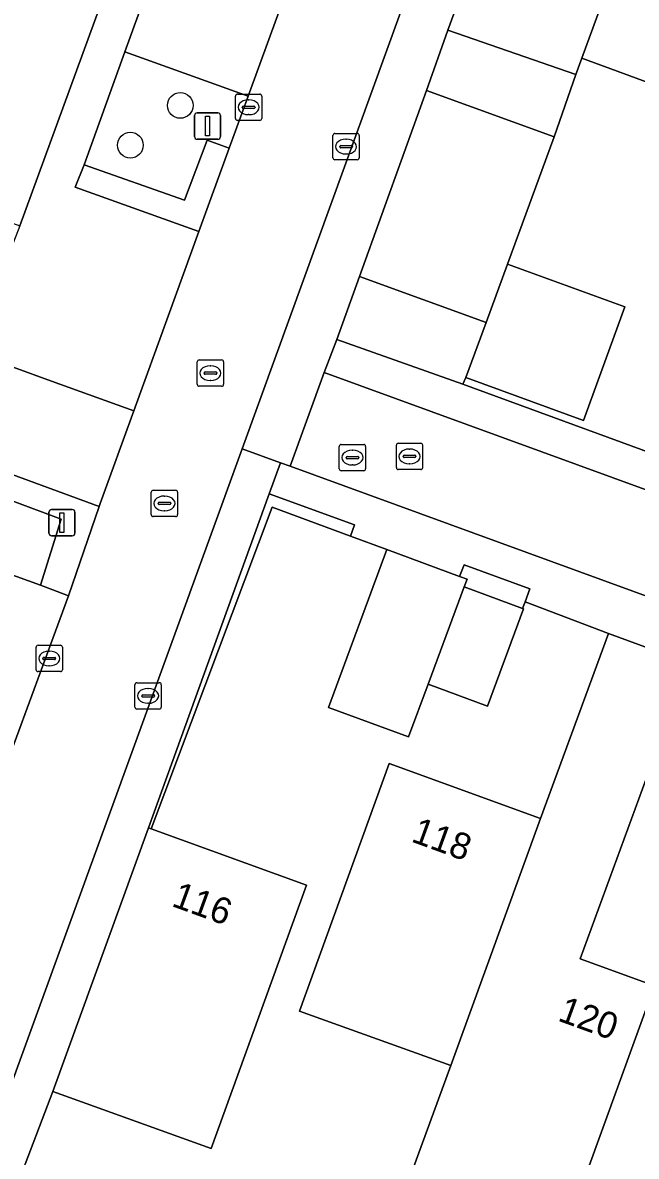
# Model space of a CAD drawing. Extents: x 155275 to 156265, y 382654 to 383635.
# Drawn here: x 156108.16 to 156131.49, y 383083.09 to 383126.16 of the extents above; entities that cross this region are included whole.
import ezdxf

# ---------------------------------------------------------------- set-up
doc = ezdxf.new("R2010")
doc.units = 0
for name, color, linetype in [('IMGEO_Berm_groen', 7, 'Continuous'), ('IMGEO_Boom', 7, 'Continuous'), ('IMGEO_Erf', 7, 'Continuous'), ('IMGEO_Groenvoorziening', 7, 'Continuous'), ('IMGEO_Haag', 7, 'Continuous'), ('IMGEO_Hek', 7, 'Continuous'), ('IMGEO_Kolk', 7, 'Continuous'), ('IMGEO_Lichtmast', 7, 'Continuous'), ('IMGEO_Pand', 7, 'Continuous'), ('IMGEO_Pand_nummerreeks', 7, 'Continuous'), ('IMGEO_Parkeervlak_open', 7, 'Continuous'), ('IMGEO_Rijbaan_lokaal_open', 7, 'Continuous'), ('IMGEO_Rioolput', 7, 'Continuous'), ('IMGEO_Voetpad_open', 7, 'Continuous')]:
    doc.layers.add(name, color=color, linetype=linetype)

msp = doc.modelspace()

# ---------------------------------------------------------------- linework, layer by layer
at = {"layer": 'IMGEO_Berm_groen'}
for points in [[(156116.736, 383123.37), (156112.048, 383125.06), (156110.494, 383120.758), (156114.309, 383119.418), (156115.173, 383121.698), (156116.004, 383121.393)], [(156109.626, 383107.302), (156106.083, 383108.616), (156105.18, 383106.104), (156108.834, 383104.785)]]:
    msp.add_lwpolyline(points, close=True, dxfattribs=at)
at = {"layer": 'IMGEO_Boom'}
for centre in [(156114.152, 383123.018), (156112.254, 383121.508)]:
    msp.add_circle(centre, 0.489, dxfattribs=at)
at = {"layer": 'IMGEO_Erf'}
for points in [[(156076.793, 383129.855), (156086.942, 383126.199), (156091.085, 383124.678), (156108.057, 383118.445), (156118.593, 383147.293), (156101.596, 383153.469), (156074.168, 383163.435)], [(156141.159, 383133.605), (156136.957, 383122.044), (156129.421, 383124.82), (156129.19, 383124.191), (156128.366, 383121.823), (156126.586, 383116.989), (156131.047, 383115.372), (156129.474, 383111.049), (156125.004, 383112.675), (156124.888, 383112.422), (156180.442, 383092.09), (156185.522, 383090.259), (156184.32, 383086.843), (156179.189, 383088.577), (156178.076, 383085.485), (156177.931, 383085.531), (156176.583, 383081.776), (156174.183, 383082.637), (156171.783, 383083.498), (156173.131, 383087.254), (156169.941, 383088.491), (156166.165, 383089.955), (156165.257, 383090.285)], [(156122.374, 383080.896), (156124.432, 383086.532), (156118.685, 383088.602), (156122.095, 383098.008), (156127.84, 383095.917), (156130.436, 383102.957), (156127.256, 383104.158), (156127.161, 383103.899), (156127.193, 383103.887), (156125.83, 383100.193), (156123.569, 383101.027), (156122.828, 383099.02), (156119.786, 383100.143), (156121.999, 383106.143), (156120.62, 383106.651), (156117.639, 383107.748), (156113.045, 383095.534), (156118.954, 383093.388), (156115.328, 383083.382), (156109.304, 383085.546), (156108.26, 383082.79)], [(156133.39, 383101.613), (156129.354, 383090.59), (156132.183, 383089.561), (156128.246, 383078.751)]]:
    msp.add_lwpolyline(points, dxfattribs=at)
at = {"layer": 'IMGEO_Groenvoorziening'}
for points in [[(156129.19, 383124.191), (156124.318, 383125.884), (156123.506, 383123.588), (156128.366, 383121.823)], [(156125.773, 383114.772), (156120.97, 383116.519), (156120.103, 383114.128), (156124.888, 383112.422), (156125.004, 383112.675)], [(156120.62, 383106.651), (156120.768, 383107.083), (156117.53, 383108.254), (156112.937, 383095.573), (156113.045, 383095.534), (156117.639, 383107.748)], [(156127.161, 383103.899), (156127.256, 383104.158), (156127.435, 383104.647), (156124.94, 383105.564), (156124.766, 383105.123), (156125.054, 383105.017), (156124.947, 383104.726)]]:
    msp.add_lwpolyline(points, close=True, dxfattribs=at)
at = {"layer": 'IMGEO_Haag'}
for points in [[(156129.19, 383124.191), (156124.318, 383125.884), (156123.506, 383123.588), (156128.366, 383121.823)], [(156125.773, 383114.772), (156120.97, 383116.519), (156120.103, 383114.128), (156124.888, 383112.422), (156125.004, 383112.675)], [(156120.62, 383106.651), (156120.768, 383107.083), (156117.53, 383108.254), (156112.937, 383095.573), (156113.045, 383095.534), (156117.639, 383107.748)], [(156127.161, 383103.899), (156127.256, 383104.158), (156127.435, 383104.647), (156124.94, 383105.564), (156124.766, 383105.123), (156125.054, 383105.017), (156124.947, 383104.726)]]:
    msp.add_lwpolyline(points, close=True, dxfattribs=at)
at = {"layer": 'IMGEO_Hek'}
for points in [[(156117.639, 383107.748), (156113.045, 383095.534)], [(156120.62, 383106.651), (156117.639, 383107.748)], [(156121.999, 383106.143), (156120.62, 383106.651)], [(156130.436, 383102.957), (156127.256, 383104.158)]]:
    msp.add_lwpolyline(points, dxfattribs=at)
at = {"layer": 'IMGEO_Kolk'}
for p, q in [((156116.249, 383122.523), (156116.249, 383123.375)), ((156116.324, 383123.449), (156117.176, 383123.449)), ((156116.737, 383123.229), (156116.762, 383123.229)), ((156117.25, 383123.375), (156117.25, 383122.523)), ((156116.508, 383122.943), (156116.508, 383122.955)), ((156116.946, 383122.906), (156116.548, 383122.906)), ((156116.551, 383122.992), (156116.949, 383122.992)), ((156116.992, 383122.955), (156116.992, 383122.943)), ((156117.176, 383122.449), (156116.324, 383122.449)), ((156116.76, 383122.669), (156116.735, 383122.669)), ((156119.952, 383121.027), (156119.952, 383121.879)), ((156120.027, 383121.953), (156120.879, 383121.953)), ((156120.953, 383121.879), (156120.953, 383121.027)), ((156120.211, 383121.447), (156120.211, 383121.459)), ((156120.649, 383121.41), (156120.251, 383121.41)), ((156120.254, 383121.496), (156120.652, 383121.496)), ((156120.44, 383121.733), (156120.465, 383121.733)), ((156120.695, 383121.459), (156120.695, 383121.447)), ((156120.879, 383120.953), (156120.027, 383120.953)), ((156120.463, 383121.173), (156120.438, 383121.173)), ((156122.439, 383110.182), (156123.291, 383110.182)), ((156122.364, 383109.256), (156122.364, 383110.108)), ((156122.852, 383109.962), (156122.877, 383109.962)), ((156123.365, 383110.108), (156123.365, 383109.256)), ((156122.623, 383109.676), (156122.623, 383109.688)), ((156123.061, 383109.639), (156122.663, 383109.639)), ((156122.666, 383109.725), (156123.064, 383109.725)), ((156122.875, 383109.402), (156122.85, 383109.402)), ((156123.107, 383109.688), (156123.107, 383109.676)), ((156123.291, 383109.182), (156122.439, 383109.182)), ((156108.668, 383101.578), (156108.668, 383102.43)), ((156108.743, 383102.504), (156109.595, 383102.504)), ((156109.669, 383102.43), (156109.669, 383101.578)), ((156108.927, 383101.998), (156108.927, 383102.01)), ((156108.97, 383102.047), (156109.368, 383102.047)), ((156109.156, 383102.284), (156109.181, 383102.284)), ((156109.411, 383102.01), (156109.411, 383101.998)), ((156109.365, 383101.961), (156108.967, 383101.961)), ((156109.179, 383101.724), (156109.154, 383101.724)), ((156109.595, 383101.504), (156108.743, 383101.504)), ((156112.427, 383100.156), (156112.427, 383101.008)), ((156112.502, 383101.082), (156113.354, 383101.082)), ((156112.915, 383100.862), (156112.94, 383100.862)), ((156113.428, 383101.008), (156113.428, 383100.156)), ((156112.686, 383100.576), (156112.686, 383100.588)), ((156113.124, 383100.539), (156112.726, 383100.539)), ((156112.729, 383100.625), (156113.127, 383100.625)), ((156112.938, 383100.302), (156112.913, 383100.302)), ((156113.17, 383100.588), (156113.17, 383100.576)), ((156113.354, 383100.082), (156112.502, 383100.082))]:
    msp.add_line(p, q, dxfattribs=at)
for points in [[(156116.249, 383122.523), (156116.249, 383123.375)], [(156116.324, 383123.449), (156117.176, 383123.449)], [(156117.25, 383123.375), (156117.25, 383122.523)], [(156117.176, 383122.449), (156116.324, 383122.449)], [(156119.952, 383121.027), (156119.952, 383121.879)], [(156120.027, 383121.953), (156120.879, 383121.953)], [(156120.953, 383121.879), (156120.953, 383121.027)], [(156120.879, 383120.953), (156120.027, 383120.953)], [(156122.439, 383110.182), (156123.291, 383110.182)], [(156122.364, 383109.256), (156122.364, 383110.108)], [(156123.365, 383110.108), (156123.365, 383109.256)], [(156123.291, 383109.182), (156122.439, 383109.182)], [(156108.668, 383101.578), (156108.668, 383102.43)], [(156108.743, 383102.504), (156109.595, 383102.504)], [(156109.669, 383102.43), (156109.669, 383101.578)], [(156109.595, 383101.504), (156108.743, 383101.504)], [(156112.427, 383100.156), (156112.427, 383101.008)], [(156112.502, 383101.082), (156113.354, 383101.082)], [(156113.428, 383101.008), (156113.428, 383100.156)], [(156113.354, 383100.082), (156112.502, 383100.082)]]:
    msp.add_lwpolyline(points, dxfattribs=at)
for centre, radius, start, end in [((156116.326, 383123.373), 0.0765, 91.552, 178.448), ((156116.326, 383123.373), 0.0765, 91.552, 178.448), ((156117.174, 383123.373), 0.0765, 1.552, 88.448), ((156117.174, 383123.373), 0.0765, 1.552, 88.448), ((156116.548, 383122.952), 0.0403, 85.8775, 175.7526), ((156116.545, 383122.942), 0.0366, 178.938, 274.7102), ((156116.949, 383122.949), 0.043, 264.8664, 352.4533), ((156116.953, 383122.954), 0.0386, 1.7309, 96.639), ((156116.326, 383122.525), 0.0765, 181.552, 268.448), ((156116.326, 383122.525), 0.0765, 181.552, 268.448), ((156117.174, 383122.525), 0.0765, 271.552, 358.448), ((156117.174, 383122.525), 0.0765, 271.552, 358.448), ((156120.029, 383121.877), 0.0765, 91.552, 178.448), ((156120.029, 383121.877), 0.0765, 91.552, 178.448), ((156120.877, 383121.877), 0.0765, 1.552, 88.448), ((156120.877, 383121.877), 0.0765, 1.552, 88.448), ((156120.251, 383121.456), 0.0403, 85.8775, 175.7526), ((156120.248, 383121.446), 0.0366, 178.938, 274.7102), ((156120.652, 383121.453), 0.043, 264.8664, 352.4533), ((156120.656, 383121.458), 0.0386, 1.7309, 96.639), ((156120.029, 383121.029), 0.0765, 181.552, 268.448), ((156120.029, 383121.029), 0.0765, 181.552, 268.448), ((156120.877, 383121.029), 0.0765, 271.552, 358.448), ((156120.877, 383121.029), 0.0765, 271.552, 358.448), ((156122.441, 383110.106), 0.0765, 91.552, 178.448), ((156122.441, 383110.106), 0.0765, 91.552, 178.448), ((156123.289, 383110.106), 0.0765, 1.552, 88.448), ((156123.289, 383110.106), 0.0765, 1.552, 88.448), ((156122.663, 383109.685), 0.0403, 85.8775, 175.7526), ((156122.66, 383109.675), 0.0366, 178.938, 274.7102), ((156123.064, 383109.682), 0.043, 264.8664, 352.4533), ((156123.068, 383109.687), 0.0386, 1.7309, 96.639), ((156122.441, 383109.258), 0.0765, 181.552, 268.448), ((156122.441, 383109.258), 0.0765, 181.552, 268.448), ((156123.289, 383109.258), 0.0765, 271.552, 358.448), ((156123.289, 383109.258), 0.0765, 271.552, 358.448), ((156108.745, 383102.428), 0.0765, 91.552, 178.448), ((156108.745, 383102.428), 0.0765, 91.552, 178.448), ((156109.593, 383102.428), 0.0765, 1.552, 88.448), ((156109.593, 383102.428), 0.0765, 1.552, 88.448), ((156108.967, 383102.007), 0.0403, 85.8775, 175.7526), ((156108.964, 383101.997), 0.0366, 178.938, 274.7102), ((156109.368, 383102.004), 0.043, 264.8664, 352.4533), ((156109.372, 383102.009), 0.0386, 1.7309, 96.639), ((156108.745, 383101.58), 0.0765, 181.552, 268.448), ((156108.745, 383101.58), 0.0765, 181.552, 268.448), ((156109.593, 383101.58), 0.0765, 271.552, 358.448), ((156109.593, 383101.58), 0.0765, 271.552, 358.448), ((156112.504, 383101.006), 0.0765, 91.552, 178.448), ((156112.504, 383101.006), 0.0765, 91.552, 178.448), ((156113.352, 383101.006), 0.0765, 1.552, 88.448), ((156113.352, 383101.006), 0.0765, 1.552, 88.448), ((156112.726, 383100.585), 0.0403, 85.8775, 175.7526), ((156112.723, 383100.575), 0.0366, 178.938, 274.7102), ((156113.127, 383100.582), 0.043, 264.8664, 352.4533), ((156113.131, 383100.587), 0.0386, 1.7309, 96.639), ((156112.504, 383100.158), 0.0765, 181.552, 268.448), ((156112.504, 383100.158), 0.0765, 181.552, 268.448), ((156113.352, 383100.158), 0.0765, 271.552, 358.448), ((156113.352, 383100.158), 0.0765, 271.552, 358.448)]:
    msp.add_arc(centre, radius, start, end, dxfattribs=at)
for centre, major_axis, ratio, start_param, end_param in [((156116.736, 383122.949), (-0.387, 0.002), 0.722429, 4.712389, 7.853982), ((156116.761, 383122.949), (-0.39, 0.002), 0.717154, 1.570796, 4.712389), ((156120.439, 383121.453), (-0.387, 0.002), 0.722429, 4.712389, 7.853982), ((156120.464, 383121.453), (-0.39, 0.002), 0.717154, 1.570796, 4.712389), ((156122.851, 383109.682), (-0.387, 0.002), 0.722429, 4.712389, 7.853982), ((156122.876, 383109.682), (-0.39, 0.002), 0.717154, 1.570796, 4.712389), ((156109.155, 383102.004), (-0.387, 0.002), 0.722429, 4.712389, 7.853982), ((156109.18, 383102.004), (-0.39, 0.002), 0.717154, 1.570796, 4.712389), ((156112.914, 383100.582), (-0.387, 0.002), 0.722429, 4.712389, 7.853982), ((156112.939, 383100.582), (-0.39, 0.002), 0.717154, 1.570796, 4.712389)]:
    msp.add_ellipse(centre, major_axis=major_axis, ratio=ratio, start_param=start_param, end_param=end_param, dxfattribs=at)
at = {"layer": 'IMGEO_Lichtmast'}
for p, q in [((156114.79, 383122.733), (156115.58, 383122.733)), ((156115.58, 383122.733), (156114.79, 383122.733)), ((156114.69, 383121.833), (156114.69, 383122.633)), ((156114.69, 383122.633), (156114.69, 383121.833)), ((156115.68, 383122.633), (156115.68, 383121.833)), ((156115.68, 383121.833), (156115.68, 383122.633)), ((156115.58, 383121.733), (156114.79, 383121.733)), ((156114.79, 383121.733), (156115.58, 383121.733)), ((156109.256, 383107.666), (156110.046, 383107.666)), ((156110.046, 383107.666), (156109.256, 383107.666)), ((156109.156, 383106.766), (156109.156, 383107.566)), ((156109.156, 383107.566), (156109.156, 383106.766)), ((156110.146, 383107.566), (156110.146, 383106.766)), ((156110.146, 383106.766), (156110.146, 383107.566)), ((156110.046, 383106.666), (156109.256, 383106.666)), ((156109.256, 383106.666), (156110.046, 383106.666))]:
    msp.add_line(p, q, dxfattribs=at)
for points in [[(156115.11, 383122.608), (156115.26, 383122.608), (156115.26, 383121.858), (156115.11, 383121.858), (156115.11, 383122.608)], [(156109.576, 383107.541), (156109.726, 383107.541), (156109.726, 383106.791), (156109.576, 383106.791), (156109.576, 383107.541)]]:
    msp.add_lwpolyline(points, dxfattribs=at)
for centre, start, end in [((156114.79, 383122.633), 90, 180), ((156114.79, 383122.633), 90, 180), ((156115.58, 383122.633), 0, 90), ((156115.58, 383122.633), 360, 90), ((156114.79, 383121.833), 180, 270), ((156114.79, 383121.833), 180, 270), ((156115.58, 383121.833), 270, 0), ((156115.58, 383121.833), 270, 0), ((156109.256, 383107.566), 90, 180), ((156109.256, 383107.566), 90, 180), ((156110.046, 383107.566), 0, 90), ((156110.046, 383107.566), 360, 90), ((156109.256, 383106.766), 180, 270), ((156109.256, 383106.766), 180, 270), ((156110.046, 383106.766), 270, 0), ((156110.046, 383106.766), 270, 0)]:
    msp.add_arc(centre, 0.1, start, end, dxfattribs=at)
at = {"layer": 'IMGEO_Pand'}
for points in [[(156141.159, 383133.605), (156134.956, 383135.885), (156133.77, 383132.599), (156133.359, 383131.471), (156132.373, 383131.831), (156132.784, 383132.958), (156132.852, 383133.146), (156132.505, 383133.273), (156131.752, 383131.208), (156130.91, 383128.9), (156129.421, 383124.82), (156136.957, 383122.044)], [(156125.773, 383114.772), (156125.004, 383112.675), (156129.474, 383111.049), (156131.047, 383115.372), (156126.586, 383116.989)], [(156124.947, 383104.726), (156125.054, 383105.017), (156124.766, 383105.123), (156121.999, 383106.143), (156119.786, 383100.143), (156122.828, 383099.02), (156123.569, 383101.027)], [(156124.947, 383104.726), (156123.569, 383101.027), (156125.83, 383100.193), (156127.193, 383103.887), (156127.161, 383103.899)], [(156133.39, 383101.613), (156133.474, 383101.843), (156130.436, 383102.957), (156127.84, 383095.917), (156124.432, 383086.532), (156122.374, 383080.896), (156128.246, 383078.751), (156132.183, 383089.561), (156129.354, 383090.59)], [(156127.84, 383095.917), (156122.095, 383098.008), (156118.685, 383088.602), (156124.432, 383086.532)], [(156118.954, 383093.388), (156113.045, 383095.534), (156112.937, 383095.573), (156109.304, 383085.546), (156115.328, 383083.382)]]:
    msp.add_lwpolyline(points, close=True, dxfattribs=at)
at = {"layer": 'IMGEO_Parkeervlak_open'}
for points in [[(156120.161, 383132.798), (156115.47, 383134.461), (156112.048, 383125.06), (156116.736, 383123.37)], [(156130.91, 383128.9), (156126.062, 383130.616), (156124.318, 383125.884), (156129.19, 383124.191), (156129.421, 383124.82)], [(156126.586, 383116.989), (156128.366, 383121.823), (156123.506, 383123.588), (156120.97, 383116.519), (156125.773, 383114.772)], [(156109.896, 383104.388), (156109.042, 383104.71), (156108.834, 383104.785), (156105.18, 383106.104), (156101.758, 383096.661), (156105.58, 383095.289), (156106.43, 383094.988)]]:
    msp.add_lwpolyline(points, close=True, dxfattribs=at)
at = {"layer": 'IMGEO_Rijbaan_lokaal_open'}
for points in [[(156116.502, 383109.964), (156117.791, 383113.529), (156128.705, 383143.604)], [(156120.161, 383132.798), (156116.736, 383123.37), (156116.004, 383121.393), (156114.86, 383118.229), (156113.691, 383115.009), (156112.389, 383111.42), (156111.109, 383107.892), (156111.069, 383107.778), (156109.896, 383104.388), (156106.43, 383094.988), (156105.715, 383092.822), (156103.951, 383088.124), (156103.139, 383085.764), (156102.255, 383083.436), (156098.811, 383073.968), (156097.962, 383071.629), (156097.115, 383069.285), (156095.412, 383064.59), (156094.553, 383062.228), (156091.159, 383052.853), (156089.919, 383049.467)], [(156073.935, 382993.112), (156074.952, 382995.838), (156091.394, 383040.941), (156092.689, 383044.492), (156116.502, 383109.964)]]:
    msp.add_lwpolyline(points, dxfattribs=at)
msp.add_lwpolyline([(156119.622, 383112.871), (156118.334, 383109.306), (156177.133, 383087.872), (156178.482, 383091.43)], close=True, dxfattribs=at)
at = {"layer": 'IMGEO_Rioolput'}
for p, q in [((156114.796, 383112.421), (156114.796, 383113.273)), ((156114.871, 383113.347), (156115.723, 383113.347)), ((156115.797, 383113.273), (156115.797, 383112.421)), ((156115.055, 383112.841), (156115.055, 383112.853)), ((156115.493, 383112.804), (156115.095, 383112.804)), ((156115.098, 383112.89), (156115.496, 383112.89)), ((156115.284, 383113.127), (156115.309, 383113.127)), ((156115.539, 383112.853), (156115.539, 383112.841)), ((156115.723, 383112.347), (156114.871, 383112.347)), ((156115.307, 383112.567), (156115.282, 383112.567)), ((156120.196, 383109.211), (156120.196, 383110.063)), ((156120.271, 383110.137), (156121.123, 383110.137)), ((156120.684, 383109.917), (156120.709, 383109.917)), ((156121.197, 383110.063), (156121.197, 383109.211)), ((156120.455, 383109.631), (156120.455, 383109.643)), ((156120.893, 383109.594), (156120.495, 383109.594)), ((156120.498, 383109.68), (156120.896, 383109.68)), ((156120.707, 383109.357), (156120.682, 383109.357)), ((156120.939, 383109.643), (156120.939, 383109.631)), ((156121.123, 383109.137), (156120.271, 383109.137)), ((156113.048, 383107.469), (156113.048, 383108.321)), ((156113.123, 383108.395), (156113.975, 383108.395)), ((156113.536, 383108.175), (156113.561, 383108.175)), ((156114.049, 383108.321), (156114.049, 383107.469)), ((156113.307, 383107.889), (156113.307, 383107.901)), ((156113.745, 383107.852), (156113.347, 383107.852)), ((156113.35, 383107.938), (156113.748, 383107.938)), ((156113.559, 383107.615), (156113.534, 383107.615)), ((156113.791, 383107.901), (156113.791, 383107.889)), ((156113.975, 383107.395), (156113.123, 383107.395))]:
    msp.add_line(p, q, dxfattribs=at)
for points in [[(156114.796, 383112.421), (156114.796, 383113.273)], [(156114.871, 383113.347), (156115.723, 383113.347)], [(156115.797, 383113.273), (156115.797, 383112.421)], [(156115.723, 383112.347), (156114.871, 383112.347)], [(156120.196, 383109.211), (156120.196, 383110.063)], [(156120.271, 383110.137), (156121.123, 383110.137)], [(156121.197, 383110.063), (156121.197, 383109.211)], [(156121.123, 383109.137), (156120.271, 383109.137)], [(156113.048, 383107.469), (156113.048, 383108.321)], [(156113.123, 383108.395), (156113.975, 383108.395)], [(156114.049, 383108.321), (156114.049, 383107.469)], [(156113.975, 383107.395), (156113.123, 383107.395)]]:
    msp.add_lwpolyline(points, dxfattribs=at)
for centre, radius, start, end in [((156114.873, 383113.271), 0.0765, 91.552, 178.448), ((156114.873, 383113.271), 0.0765, 91.552, 178.448), ((156115.721, 383113.271), 0.0765, 1.552, 88.448), ((156115.721, 383113.271), 0.0765, 1.552, 88.448), ((156115.095, 383112.85), 0.0403, 85.8775, 175.7526), ((156115.092, 383112.84), 0.0366, 178.938, 274.7102), ((156115.496, 383112.847), 0.043, 264.8664, 352.4533), ((156115.5, 383112.852), 0.0386, 1.7309, 96.639), ((156114.873, 383112.423), 0.0765, 181.552, 268.448), ((156114.873, 383112.423), 0.0765, 181.552, 268.448), ((156115.721, 383112.423), 0.0765, 271.552, 358.448), ((156115.721, 383112.423), 0.0765, 271.552, 358.448), ((156120.273, 383110.061), 0.0765, 91.552, 178.448), ((156120.273, 383110.061), 0.0765, 91.552, 178.448), ((156121.121, 383110.061), 0.0765, 1.552, 88.448), ((156121.121, 383110.061), 0.0765, 1.552, 88.448), ((156120.495, 383109.64), 0.0403, 85.8775, 175.7526), ((156120.492, 383109.63), 0.0366, 178.938, 274.7102), ((156120.896, 383109.637), 0.043, 264.8664, 352.4533), ((156120.9, 383109.642), 0.0386, 1.7309, 96.639), ((156120.273, 383109.213), 0.0765, 181.552, 268.448), ((156120.273, 383109.213), 0.0765, 181.552, 268.448), ((156121.121, 383109.213), 0.0765, 271.552, 358.448), ((156121.121, 383109.213), 0.0765, 271.552, 358.448), ((156113.125, 383108.319), 0.0765, 91.552, 178.448), ((156113.125, 383108.319), 0.0765, 91.552, 178.448), ((156113.973, 383108.319), 0.0765, 1.552, 88.448), ((156113.973, 383108.319), 0.0765, 1.552, 88.448), ((156113.347, 383107.898), 0.0403, 85.8775, 175.7526), ((156113.344, 383107.888), 0.0366, 178.938, 274.7102), ((156113.748, 383107.895), 0.043, 264.8664, 352.4533), ((156113.752, 383107.9), 0.0386, 1.7309, 96.639), ((156113.125, 383107.471), 0.0765, 181.552, 268.448), ((156113.125, 383107.471), 0.0765, 181.552, 268.448), ((156113.973, 383107.471), 0.0765, 271.552, 358.448), ((156113.973, 383107.471), 0.0765, 271.552, 358.448)]:
    msp.add_arc(centre, radius, start, end, dxfattribs=at)
for centre, major_axis, ratio, start_param, end_param in [((156115.283, 383112.847), (-0.387, 0.002), 0.722429, 4.712389, 7.853982), ((156115.308, 383112.847), (-0.39, 0.002), 0.717154, 1.570796, 4.712389), ((156120.683, 383109.637), (-0.387, 0.002), 0.722429, 4.712389, 7.853982), ((156120.708, 383109.637), (-0.39, 0.002), 0.717154, 1.570796, 4.712389), ((156113.535, 383107.895), (-0.387, 0.002), 0.722429, 4.712389, 7.853982), ((156113.56, 383107.895), (-0.39, 0.002), 0.717154, 1.570796, 4.712389)]:
    msp.add_ellipse(centre, major_axis=major_axis, ratio=ratio, start_param=start_param, end_param=end_param, dxfattribs=at)
at = {"layer": 'IMGEO_Voetpad_open'}
for points in [[(156114.86, 383118.229), (156110.154, 383119.909), (156110.494, 383120.758), (156112.048, 383125.06), (156115.47, 383134.461), (156116.333, 383136.795), (156118.888, 383143.861), (156119.949, 383146.79), (156118.593, 383147.293), (156108.057, 383118.445), (156107.575, 383117.208), (156106.323, 383113.601), (156109.254, 383112.547), (156112.389, 383111.42), (156113.691, 383115.009)], [(156119.622, 383112.871), (156120.103, 383114.128), (156120.97, 383116.519), (156123.506, 383123.588), (156124.318, 383125.884), (156126.062, 383130.616), (156126.919, 383132.969), (156129.505, 383140.026), (156130.539, 383142.929), (156128.705, 383143.604), (156117.791, 383113.529), (156116.502, 383109.964), (156117.957, 383109.441), (156118.334, 383109.306)], [(156116.004, 383121.393), (156115.173, 383121.698), (156114.309, 383119.418), (156110.494, 383120.758), (156110.154, 383119.909), (156114.86, 383118.229)], [(156111.069, 383107.778), (156106.398, 383109.485), (156106.083, 383108.616), (156109.626, 383107.302), (156108.834, 383104.785), (156109.042, 383104.71), (156109.896, 383104.388)]]:
    msp.add_lwpolyline(points, close=True, dxfattribs=at)
for points in [[(156180.442, 383092.09), (156124.888, 383112.422), (156120.103, 383114.128), (156119.622, 383112.871), (156178.482, 383091.43)], [(156094.146, 383075.684), (156097.563, 383085.121), (156098.404, 383087.467), (156099.264, 383089.795), (156100.984, 383094.544), (156101.758, 383096.661), (156105.18, 383106.104), (156106.083, 383108.616), (156106.398, 383109.485), (156111.069, 383107.778), (156111.109, 383107.892), (156112.389, 383111.42), (156109.254, 383112.547), (156106.323, 383113.601), (156105.82, 383112.433), (156096.554, 383087.016), (156096.115, 383085.675), (156092.645, 383076.216)], [(156107.77, 383081.447), (156108.26, 383082.79), (156109.304, 383085.546), (156112.937, 383095.573), (156117.53, 383108.254), (156117.957, 383109.441), (156116.502, 383109.964), (156092.689, 383044.492), (156091.394, 383040.941), (156074.952, 382995.838), (156073.935, 382993.112)], [(156177.133, 383087.872), (156118.334, 383109.306), (156117.957, 383109.441), (156117.53, 383108.254), (156120.768, 383107.083), (156120.62, 383106.651), (156121.999, 383106.143), (156124.766, 383105.123), (156124.94, 383105.564), (156127.435, 383104.647), (156127.256, 383104.158), (156130.436, 383102.957), (156133.474, 383101.843)]]:
    msp.add_lwpolyline(points, dxfattribs=at)

# ---------------------------------------------------------------- texts
at = {"layer": 'IMGEO_Pand_nummerreeks'}
for s, rotation, p in [('118', 340.0001, (156122.889, 383095.058)), ('116', 340.0403, (156113.781, 383092.607)), ('120', 340.012, (156128.462, 383088.254))]:
    msp.add_text(s, height=1, rotation=rotation, dxfattribs=at).set_placement(p)

doc.saveas('drawing.dxf')
